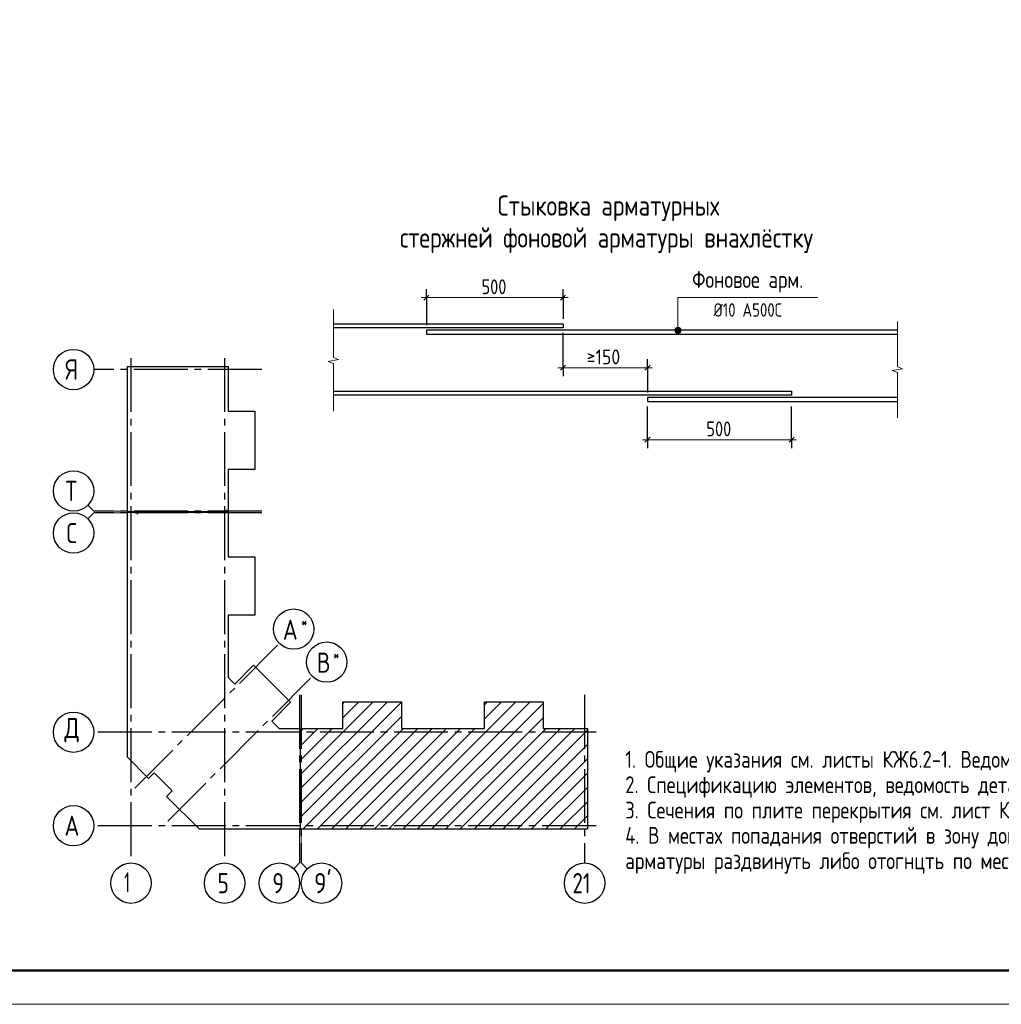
# Model space of a CAD drawing. Header units: millimetres. Extents: x 40580 to 1168286, y -220995 to 81020.
# Tile 312 of 419: x 786068 to 800649, y -128368 to -113739. Entities that reach past the tile are written whole.
import ezdxf

# ---------------------------------------------------------------- set-up
doc = ezdxf.new("R2010")
doc.units = ezdxf.units.MM
doc.linetypes.add('______5', pattern=[1100, 800, -100, 100, -100])
doc.linetypes.add('CENTER', pattern=[2, 1.25, -0.25, 0.25, -0.25])
for name, color, linetype, lineweight in [('Standard', 7, 'Continuous', 25), ('Обрамление проемов стержнями', 7, 'Continuous', 25), ('ОСИ', 7, 'CENTER', 15), ('Примечания', 7, 'Continuous', 13)]:
    doc.layers.add(name, color=color, linetype=linetype, lineweight=lineweight)
doc.styles.add('GOST 2.304', font='isocpeur.ttf', dxfattribs={"width": 0.8})
doc.styles.add('GOST 2.304-81', font='txt')
doc.styles.add('ISOCPEUR', font='isocpeur.ttf')
doc.styles.get("Standard").update_dxf_attribs({"font": 'isocpeur.ttf'})

msp = doc.modelspace()

# ---------------------------------------------------------------- hatches: boundary and pattern name
at = {"layer": 'Примечания', "linetype": 'Continuous', "lineweight": 13, "transparency": 33554687}
for points in [[(795801.1, -118352.9), (795891.1, -118352.9), (795884.8, -118330.4)], [(795801.1, -118352.9), (795884.8, -118330.4), (795807.4, -118330.4)], [(795807.4, -118330.4), (795884.8, -118330.4), (795868.6, -118314.2)], [(795807.4, -118330.4), (795868.6, -118314.2), (795823.6, -118314.2)], [(795823.6, -118314.2), (795868.6, -118314.2), (795846.1, -118307.9)], [(795807.4, -118375.4), (795891.1, -118352.9), (795801.1, -118352.9)], [(795807.4, -118375.4), (795884.8, -118375.4), (795891.1, -118352.9)], [(795823.6, -118391.6), (795884.8, -118375.4), (795807.4, -118375.4)], [(795823.6, -118391.6), (795868.6, -118391.6), (795884.8, -118375.4)], [(795868.6, -118391.6), (795823.6, -118391.6), (795846.1, -118397.9)]]:
    msp.add_hatch(color=7, dxfattribs=at).paths.add_polyline_path(points)

# ---------------------------------------------------------------- linework, layer by layer
at = {"layer": 'Standard', "color": 7, "linetype": 'Continuous', "lineweight": 13, "transparency": 33554687}
for p, q in [((787168.3, -121041.4), (787080.4, -120953.6)), ((787168.3, -121066.4), (787080.4, -121154.3)), ((787168.3, -121041.4), (787668.3, -121041.4)), ((787168.3, -121066.4), (787668.3, -121066.4)), ((790226.3, -126268.4), (790226.3, -125768.4)), ((790251.3, -126268.4), (790251.3, -125768.4)), ((790226.3, -126268.4), (790138.4, -126356.3)), ((790251.3, -126268.4), (790339.2, -126356.3))]:
    msp.add_line(p, q, dxfattribs=at)
at = {"layer": 'Standard', "color": 7, "linetype": 'Continuous', "lineweight": -3, "transparency": 33554687}
for p, q in [((790241.3, -125164.2), (791530.1, -123875.4)), ((790241.3, -124952.1), (791318, -123875.4)), ((790241.3, -125376.4), (791737.3, -123880.4)), ((790869.3, -124112), (791105.8, -123875.4)), ((790869.3, -123899.8), (790893.7, -123875.4)), ((791546.3, -125768.4), (793439.3, -123875.4)), ((791758.4, -125768.4), (793651.4, -123875.4)), ((791970.5, -125768.4), (793841.3, -123897.7)), ((792973.3, -124129.3), (793227.1, -123875.4)), ((792973.3, -123917.2), (793015, -123875.4)), ((790241.3, -125588.5), (791737.3, -124092.5)), ((792182.7, -125768.4), (793841.3, -124109.8)), ((790241.3, -124740), (790708.8, -124272.4)), ((790241.3, -124527.8), (790496.7, -124272.4)), ((790241.3, -124315.7), (790251.6, -124305.4)), ((790261.3, -124295.7), (790284.6, -124272.4)), ((790273.5, -125768.4), (791769.5, -124272.4)), ((790485.6, -125768.4), (791981.6, -124272.4)), ((790697.8, -125768.4), (792193.7, -124272.4)), ((790909.9, -125768.4), (792405.9, -124272.4)), ((791122, -125768.4), (792618, -124272.4)), ((791334.1, -125768.4), (792830.1, -124272.4)), ((792394.8, -125768.4), (793890.8, -124272.4)), ((792606.9, -125768.4), (794102.9, -124272.4)), ((792819.1, -125768.4), (794315.1, -124272.4)), ((793031.2, -125768.4), (794502.3, -124297.3)), ((793243.3, -125768.4), (794502.3, -124509.5)), ((793455.5, -125768.4), (794502.3, -124721.6)), ((793667.6, -125768.4), (794502.3, -124933.7)), ((793879.7, -125768.4), (794502.3, -125145.9)), ((794091.9, -125768.4), (794502.3, -125358)), ((794304, -125768.4), (794502.3, -125570.1))]:
    msp.add_line(p, q, dxfattribs=at)
at = {"layer": 'Standard', "color": 7, "linetype": 'Continuous', "lineweight": 13, "transparency": 33554687}
msp.add_lwpolyline([(783568.3, -128368.4), (825568.3, -128368.4), (825568.3, -98668.4), (783568.3, -98668.4), (783568.3, -128368.4)], close=True, dxfattribs=at)
at = {"layer": 'Standard', "color": 7, "linetype": 'Continuous', "lineweight": 50, "transparency": 33554687}
msp.add_lwpolyline([(785568.3, -99168.4), (825068.3, -99168.4), (825068.3, -127868.4), (785568.3, -127868.4), (785568.3, -99168.4)], close=True, dxfattribs=at)
at = {"layer": 'Standard', "color": 7, "linetype": 'Continuous', "lineweight": 25, "transparency": 33554687}
for points in [[(787668.3, -121051.4), (787668.3, -118894.4), (789164.3, -118894.4), (789164.3, -119555.4), (789561.3, -119555.4), (789561.3, -120423.4), (789164.3, -120423.4), (789164.3, -121051.4), (789146.3, -121051.4), (789146.3, -121031.4), (789131.3, -121031.4), (789131.3, -121051.4), (787668.3, -121051.4)], [(787668.3, -124511.4), (787668.3, -121056.4), (787806.3, -121056.4), (787806.3, -121076.4), (787821.3, -121076.4), (787821.3, -121056.4), (789164.3, -121056.4), (789164.3, -121719.4), (789561.3, -121719.4), (789561.3, -122587.4), (789164.3, -122587.4), (789164.3, -123513.1), (789262.1, -123611), (789543, -123330.1), (790092.4, -123879.5), (789811.6, -124160.4), (789923.6, -124272.4), (790236.3, -124272.4), (790236.3, -125768.4), (788738.2, -125768.4), (788250.3, -125280.5), (788335.1, -125195.6), (788067.2, -124927.6), (787982.3, -125012.5), (787668.3, -124698.5), (787668.3, -124511.4)], [(790241.3, -125768.4), (790241.3, -124305.4), (790261.3, -124305.4), (790261.3, -124290.4), (790241.3, -124290.4), (790241.3, -124272.4), (790869.3, -124272.4), (790869.3, -123875.4), (791737.3, -123875.4), (791737.3, -124272.4), (792355.3, -124272.4), (792973.3, -124272.4), (792973.3, -123875.4), (793841.3, -123875.4), (793841.3, -124272.4), (794502.3, -124272.4), (794502.3, -125768.4), (792355.3, -125768.4), (790241.3, -125768.4)]]:
    msp.add_lwpolyline(points, dxfattribs=at)
at = {"layer": 'ОСИ', "color": 8, "linetype": '______5', "lineweight": -3, "transparency": 33554687}
for p, q in [((787721.3, -118767.1), (787721.3, -126268.4)), ((789111.3, -118767.1), (789111.3, -126268.4)), ((789664.3, -118937.4), (787168.3, -118937.4)), ((789664.3, -121041.4), (787168.3, -121041.4)), ((789664.3, -121066.4), (787168.3, -121066.4)), ((787776.5, -125156), (789926.3, -123006.3)), ((788266.5, -125646), (790416.3, -123496.3)), ((790226.3, -123772.4), (790226.3, -126268.4)), ((790251.3, -123772.4), (790251.3, -126268.4)), ((794459.3, -123772.4), (794459.3, -126268.4)), ((794629.6, -124325.4), (787168.3, -124325.4)), ((794629.6, -124325.4), (787168.3, -124325.4)), ((794629.6, -125715.4), (787168.3, -125715.4))]:
    msp.add_line(p, q, dxfattribs=at)
at = {"layer": 'ОСИ', "color": 7, "linetype": 'Continuous', "lineweight": -3, "transparency": 33554687}
for centre in [(786868.3, -118937.4), (786868.3, -120741.4), (786868.3, -121366.4), (790138.4, -122794.1), (790628.4, -123284.2), (786868.3, -124325.4), (786868.3, -124325.4), (786868.3, -125715.4), (787721.3, -126568.4), (789111.3, -126568.4), (789926.3, -126568.4), (790551.3, -126568.4), (794459.3, -126568.4)]:
    msp.add_circle(centre, 300, dxfattribs=at)
at = {"layer": 'Примечания', "color": 253, "linetype": 'Continuous', "lineweight": -3, "true_color": 0xa0a0a0, "transparency": 33554687}
for p, q in [((792108.6, -117867.3), (792108.6, -117742.3)), ((794138.6, -117867.3), (794138.6, -117742.3)), ((792108.6, -117867.3), (792108.6, -117992.3)), ((792108.6, -117867.3), (792108.6, -118277.9)), ((794138.6, -117867.3), (794138.6, -117992.3)), ((794138.6, -117867.3), (794138.6, -118182.9)), ((794138.6, -118910), (794138.6, -118392.9)), ((794138.6, -118910), (794138.6, -118785)), ((795393.6, -118910), (795393.6, -118785)), ((794138.6, -118910), (794138.6, -119035)), ((795393.6, -118910), (795393.6, -119035)), ((795393.6, -118910), (795393.6, -119277.9)), ((795393.6, -119979.1), (795393.6, -119487.9)), ((797533.6, -119979.1), (797533.6, -119487.9)), ((795393.6, -119979.1), (795393.6, -119854.1)), ((797533.6, -119979.1), (797533.6, -119854.1)), ((795393.6, -119979.1), (795393.6, -120104.1)), ((797533.6, -119979.1), (797533.6, -120104.1))]:
    msp.add_line(p, q, dxfattribs=at)
at = {"layer": 'Примечания', "color": 7, "linetype": 'Continuous', "lineweight": 13, "transparency": 33554687}
for p, q in [((792108.6, -117867.3), (792033.6, -117867.3)), ((792108.6, -117867.3), (794138.6, -117867.3)), ((794138.6, -117867.3), (794213.6, -117867.3)), ((790727.2, -118045.4), (790727.2, -118756.2)), ((795846.1, -118307.9), (795846.1, -118307.9)), ((799104.7, -118225.4), (799104.7, -118896.3)), ((795801.1, -118352.9), (795801.1, -118352.9)), ((795846.1, -118397.9), (795846.1, -118397.9)), ((795891.1, -118352.9), (795891.1, -118352.9)), ((790802.1, -118786.5), (790652.2, -118816.7)), ((790727.2, -118756.2), (790802.1, -118786.5)), ((790652.2, -118816.7), (790727.2, -118847)), ((790727.2, -118847), (790727.2, -119557.9)), ((794138.6, -118910), (794063.6, -118910)), ((794138.6, -118910), (795393.6, -118910)), ((795393.6, -118910), (795468.6, -118910)), ((799179.7, -118924.8), (799029.7, -118953.4)), ((799104.7, -118896.3), (799179.7, -118924.8)), ((799029.7, -118953.4), (799104.7, -118981.9)), ((799104.7, -118981.9), (799104.7, -119652.9)), ((790727.2, -119557.9), (790727.2, -119557.9)), ((799104.7, -119652.9), (799104.7, -119652.9)), ((795393.6, -119979.1), (795318.6, -119979.1)), ((795393.6, -119979.1), (797533.6, -119979.1)), ((797533.6, -119979.1), (797608.6, -119979.1))]:
    msp.add_line(p, q, dxfattribs=at)
at = {"layer": 'Примечания', "color": 7, "linetype": 'Continuous', "lineweight": 25, "transparency": 33554687}
for p, q in [((792071.1, -117904.8), (792146.1, -117829.8)), ((794101.1, -117904.8), (794176.1, -117829.8)), ((794101.1, -118947.5), (794176.1, -118872.5)), ((795356.1, -118947.5), (795431.1, -118872.5)), ((795356.1, -120016.6), (795431.1, -119941.6)), ((797496.1, -120016.6), (797571.1, -119941.6))]:
    msp.add_line(p, q, dxfattribs=at)
at = {"layer": 'Примечания', "color": 7, "linetype": 'Continuous', "lineweight": 13, "transparency": 33554687}
msp.add_lwpolyline([(795846.1, -118352.9), (795846.1, -117867.3), (797923.6, -117867.3)], dxfattribs=at)
at = {"layer": 'Примечания', "color": 7, "linetype": 'Continuous', "lineweight": 25, "transparency": 33554687}
for points in [[(790727.2, -118257.9), (794138.6, -118257.9), (794138.6, -118317.9), (790727.2, -118317.9)], [(799104.7, -118352.9), (792108.6, -118352.9), (792108.6, -118412.9), (799104.7, -118412.9)], [(790727.2, -119257.9), (797533.6, -119257.9), (797533.6, -119317.9), (790727.2, -119317.9)], [(799104.7, -119352.9), (795393.6, -119352.9), (795393.6, -119412.9), (799104.7, -119412.9)]]:
    msp.add_lwpolyline(points, dxfattribs=at)
at = {"layer": 'Примечания', "color": 7, "linetype": 'Continuous', "lineweight": 13, "transparency": 33554687}
msp.add_circle((795846.1, -118352.9), 45, dxfattribs=at)

# ---------------------------------------------------------------- texts
at = {"layer": 'Standard', "color": 7, "linetype": 'Continuous', "lineweight": 25, "transparency": 33554687, "insert": (794279.3, -126718.4), "char_height": 300, "width": 472.641, "attachment_point": 7, "style": 'ISOCPEUR'}
msp.add_mtext('\\W0.75;21', dxfattribs=at)
at = {"layer": 'Обрамление проемов стержнями', "color": 7, "linetype": 'Continuous', "lineweight": 13, "transparency": 33554687, "insert": (795063, -124604.2), "char_height": 250, "width": 11500, "attachment_point": 1, "line_spacing_factor": 0.903614}
msp.add_mtext('\\A1;{\\fGOST 2.304-81|i0|b0;\\H250.000000;\\W1.000000;\\C7;1. Общие указания см. листы КЖ6.2-1. Ведомость расхода стали см. лист КЖ6.2-44.}\\P{\\fGOST 2.304-81|i0|b0;\\H250.000000;\\W1.000000;\\C7;2. Спецификацию элементов, ведомость деталей см. листы КЖ6.2-44.}\\P{\\fGOST 2.304-81|i0|b0;\\H250.000000;\\W1.000000;\\C7;3. Сечения по плите перекрытия см. лист КЖ6.2-55. Детали плана см. лист КЖ6.2-55.}\\P{\\fGOST 2.304-81|i0|b0;\\H250.000000;\\W1.000000;\\C7;4. В местах попадания отверстий в зону дополнительного армирования, стержни арматуры раздвинуть либо отогнцть по месту.}\\P', dxfattribs=at)
at = {"layer": 'ОСИ', "color": 7, "linetype": 'Continuous', "lineweight": 25, "transparency": 33554687, "attachment_point": 7, "style": 'ISOCPEUR'}
for s, insert, char_height, width in [('\\W0.80;Я', (786748.3, -119087.4), 300, 359.83), ('\\W0.80;Т', (786748.3, -120891.4), 300, 359.83), ('\\W0.78;С', (786763.3, -121516.4), 300, 326.834), ('\\W0.80;*', (790246.9, -122776.6), 180, 215.891), ('\\W0.82;А', (789976.9, -122951.6), 300, 392.649), ('\\W0.80;В', (790481.9, -123441.7), 300, 359.839), ('\\W0.80;*', (790721.9, -123266.7), 180, 215.891), ('\\W0.82;Д', (786733.3, -124475.4), 300, 392.649), ('\\W0.82;А', (786733.3, -125865.4), 300, 392.649), ('\\W0.56;1', (787621.3, -126708.4), 300, 233.343), ('\\W0.78;5', (789006.3, -126718.4), 300, 326.853), ('\\W0.78;9', (789821.3, -126718.4), 300, 326.853), ("\\W0.84;9'", (790439.8, -126718.4), 300, 441.046)]:
    msp.add_mtext(s, dxfattribs=dict(at, insert=insert, char_height=char_height, width=width))
at = {"layer": 'Примечания', "color": 7, "linetype": 'Continuous', "lineweight": 50, "transparency": 33554687, "char_height": 300, "attachment_point": 7, "style": 'GOST 2.304-81'}
for s, insert, width in [('Стыковка\\~арматурных', (793168, -116731.8), 5309.467), ('стержней\\~фоновой\\~арматуры\\~внахлёстку', (791717.2, -117207), 6502.985)]:
    msp.add_mtext(s, dxfattribs=dict(at, insert=insert, width=width))
at = {"layer": 'Примечания', "color": 7, "linetype": 'Continuous', "lineweight": 25, "transparency": 33554687, "attachment_point": 7, "style": 'GOST 2.304'}
for s, insert, char_height, width in [('Фоновое\\~арм.', (796056.9, -117792.3), 250, 1812.592), ('500', (792928.1, -117817.3), 220, 516.39), ('Ø10\\~А500С', (796373.6, -118152.3), 200, 1153.949), ('\\W0.87;≥150', (794491.1, -118860), 220, 667.615), ('500', (796268.1, -119929.1), 220, 516.396)]:
    msp.add_mtext(s, dxfattribs=dict(at, insert=insert, char_height=char_height, width=width))

doc.saveas('drawing.dxf')
